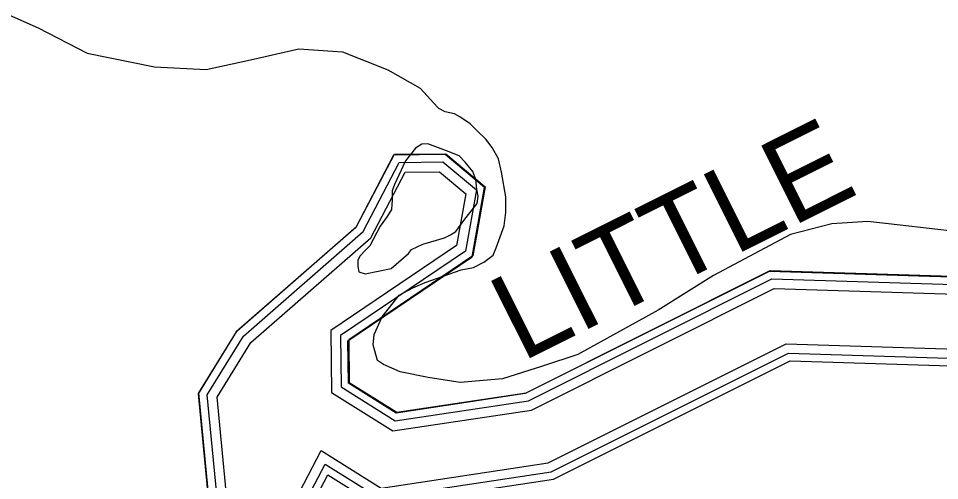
# Model space of a CAD drawing. Extents: x 2206922 to 2357709, y 510027 to 673830.
# Drawn here: x 2294112 to 2295894, y 604659 to 605552 of the extents above; entities that cross this region are included whole.
import ezdxf

# ---------------------------------------------------------------- set-up
doc = ezdxf.new("R2010")
doc.units = 0
for name, color, linetype in [('Exist Boundary Political Urban Extension UEB', 7, 'Continuous'), ('Exist Hydrographic Buffer Line', 7, 'Continuous'), ('Exist Hydrographic Misc Water Feature', 7, 'Continuous'), ('Exist Hydrographic River Shore', 7, 'Continuous'), ('Exist Hydrographic River Shore Label', 7, 'Continuous')]:
    doc.layers.add(name, color=color, linetype=linetype)

msp = doc.modelspace()

# ---------------------------------------------------------------- linework, layer by layer
at = {"layer": 'Exist Boundary Political Urban Extension UEB'}
msp.add_lwpolyline([(2296164.3, 605044.3), (2295564.3, 605063), (2295092.3, 604826.6), (2294842.3, 604789), (2294750.3, 604846.7), (2294749.3, 604928.7), (2294989.4, 605091), (2295013.4, 605225), (2294937.3, 605288.9), (2294837.4, 605287.6), (2294764.4, 605148.1), (2294533.3, 604946.2), (2294459.3, 604826.4), (2294486.4, 604543.7), (2294414.4, 604227.1), (2294826.4, 603838.4), (2294987.3, 603523.5), (2294945.3, 603281.6)], dxfattribs=at)
at = {"layer": 'Exist Hydrographic Buffer Line'}
for points in [[(2294503.9, 604545.5), (2294477.2, 604824.3), (2294547.1, 604937.5), (2294778.7, 605139.9), (2294848.6, 605273.6), (2294933.1, 605274.7), (2294997.6, 605220.5), (2294976.4, 605102.2), (2294734.8, 604938.8), (2294736, 604839.6), (2294840.4, 604774.2), (2295098.7, 604813), (2295569.4, 605048.7), (2296169.2, 605030), (2296299.3, 605092.7), (2296372.3, 605167.4), (2296362.4, 605311.7), (2296177.8, 605502), (2296176.9, 605587.7), (2296201.3, 605613.8), (2296298.6, 605620.6)], [(2294523, 604542.5), (2294496.4, 604819.8), (2294561.6, 604925.3), (2294793.6, 605128), (2294860.1, 605255), (2294926.4, 605255.8), (2294977.2, 605213.2), (2294959.4, 605113.3), (2294715.9, 604948.7), (2294717.4, 604829.1), (2294836.4, 604754.6), (2295104.4, 604794.9), (2295573.5, 605029.9), (2296173.2, 605011.2), (2296310.4, 605077.3), (2296391.6, 605160.3), (2296380.6, 605319.8), (2296196.5, 605509.7), (2296195.7, 605580.4), (2296210, 605595.7), (2296299.9, 605601.9)], [(2294622.7, 604572.8), (2294697.8, 604716.4), (2294813.4, 604644.1), (2295136.8, 604692.7), (2295597, 604923.2), (2296195.9, 604904.5), (2296373.2, 604989.9), (2296500.5, 605120.2), (2296475, 605491.4)], [(2294638.6, 604563.9), (2294704.9, 604690.5), (2294809.4, 604625.1), (2295142.4, 604675.1), (2295601.1, 604904.8), (2296199.8, 604886.1), (2296384, 604974.9), (2296519.2, 605113.3), (2296494.4, 605474.7)]]:
    msp.add_lwpolyline(points, dxfattribs=at)
at = {"layer": 'Exist Hydrographic Misc Water Feature'}
for points in [[(2293867.6, 605639.6), (2293945.7, 605614.5), (2294047.9, 605579.2), (2294150.4, 605534.1), (2294244.7, 605485.1), (2294375.1, 605458.6), (2294475, 605453.2), (2294560.5, 605472.4), (2294654.6, 605493.1), (2294738.7, 605487.7), (2294826.7, 605452.6), (2294889.2, 605417.2), (2294922.4, 605380.6), (2294925.1, 605377.7)], [(2295929.4, 605139.3), (2295817.1, 605152.1), (2295755.1, 605159.4), (2295685, 605155), (2295605.4, 605134.1), (2295456.2, 605054.8), (2295349.1, 604987.8), (2295193.7, 604902.5), (2295125.8, 604879.9), (2295048.1, 604855.1), (2294966.3, 604848.4), (2294904.6, 604857.7), (2294850.2, 604869.1), (2294818.2, 604882.9), (2294806.4, 604890.7), (2294798.1, 604920.8), (2294799.8, 604940.8), (2294815.2, 604975), (2294848.6, 605017), (2294874.8, 605031.3), (2294898.6, 605041.5), (2294968.5, 605066.3), (2294992.1, 605070.4), (2295012.2, 605080.8), (2295030.3, 605094.7), (2295036, 605108.8), (2295051.6, 605151), (2295054.9, 605176.9), (2295054.9, 605206.9), (2295046.3, 605254.8), (2295040.3, 605280.9), (2295028.2, 605302.6), (2295016.1, 605318.6), (2294999.9, 605334.4), (2294985.8, 605348.3), (2294965.5, 605361.9), (2294955.4, 605367.9), (2294937.4, 605371.8), (2294925.1, 605377.7)], [(2294893.9, 605115.6), (2294935.9, 605127.9), (2294947.4, 605133.9), (2294957.9, 605140), (2294975.5, 605164.1), (2294999.3, 605194.6), (2295001.2, 605208.5), (2294998.7, 605222.2), (2294996.6, 605240.4), (2294990.9, 605256.3), (2294976.3, 605274.3), (2294964.4, 605286.3), (2294940, 605296), (2294904, 605309.5), (2294892.1, 605309.3), (2294880.2, 605301.3), (2294860.5, 605277.1), (2294839.2, 605230.9), (2294835.1, 605219), (2294835.1, 605201.1), (2294833.2, 605182.7), (2294825.4, 605168.9), (2294811.7, 605150.7), (2294791.8, 605112.7), (2294784, 605104.5), (2294772.3, 605092.6), (2294768.4, 605084.2), (2294768.6, 605072.4), (2294770.3, 605062.4), (2294782.4, 605058.6), (2294832.6, 605068.9), (2294866.2, 605097.5), (2294872.2, 605105.5), (2294893.9, 605115.6)]]:
    msp.add_lwpolyline(points, dxfattribs=at)
at = {"layer": 'Exist Hydrographic River Shore'}
for points in [[(2294487.9, 604545.5), (2294460.8, 604828.1), (2294534.9, 604947.9), (2294766, 605149.9), (2294839, 605289.4), (2294938.8, 605290.6), (2295014.9, 605226.8), (2294990.9, 605092.8), (2294750.8, 604930.5), (2294751.8, 604848.4), (2294843.9, 604790.8), (2295093.8, 604828.4), (2295565.9, 605064.8), (2296165.8, 605046.1), (2296289.9, 605105.8), (2296355.9, 605173.4), (2296346.9, 605304.8), (2296162, 605495.5), (2296160.9, 605593.9), (2296193.9, 605629.3), (2296297.5, 605636.5)], [(2294651.5, 604557.2), (2294710.5, 604669.8), (2294806.3, 604609.9), (2295146.8, 604661.1), (2295604.3, 604890.1), (2296202.9, 604871.5), (2296392.6, 604962.9), (2296534.2, 605107.8), (2296509.9, 605462.2)]]:
    msp.add_lwpolyline(points, dxfattribs=at)

# ---------------------------------------------------------------- texts
at = {"layer": 'Exist Hydrographic River Shore Label'}
msp.add_text('LITTLE', height=167.32, rotation=26.6, dxfattribs=at).set_placement((2295084.8, 604886.8))

doc.saveas('drawing.dxf')
